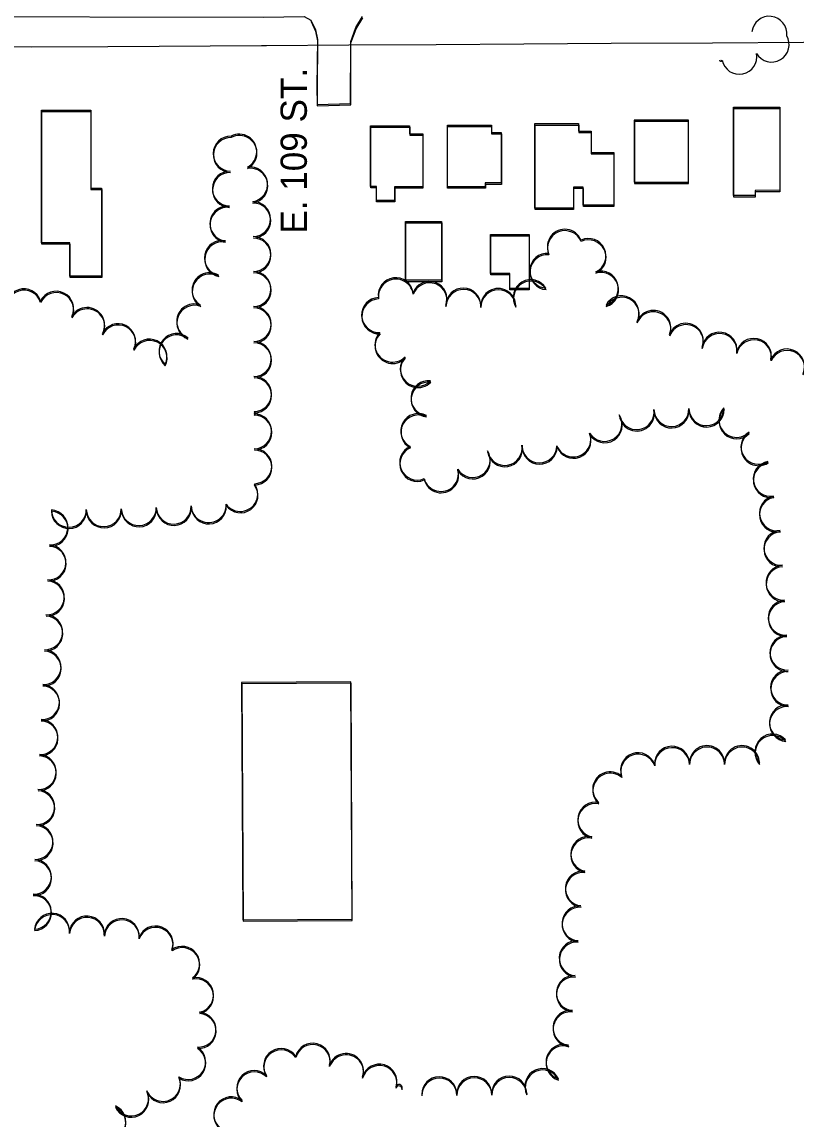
# Model space of a CAD drawing. Extents: x -25029 to 2274964, y -81170 to 687028.
# Drawn here: x 4323 to 4765, y -65944 to -65317 of the extents above; entities that cross this region are included whole.
import ezdxf

# ---------------------------------------------------------------- set-up
doc = ezdxf.new("R2010")
doc.units = 0
for name, color, linetype in [('81911BEA - RW_X_Fee_RW', 7, 'Continuous'), ('BLDG', 7, 'Continuous'), ('ROAD', 7, 'Continuous'), ('ROAD-NAME', 7, 'Continuous'), ('TREES', 7, 'Continuous')]:
    doc.layers.add(name, color=color, linetype=linetype)

msp = doc.modelspace()

# ---------------------------------------------------------------- linework, layer by layer
at = {"layer": '81911BEA - RW_X_Fee_RW'}
msp.add_lwpolyline([(4237.43, -65330.54), (4327.73, -65331.43), (4371.73, -65331.15), (4459.47, -65330.61), (4462.47, -65330.59), (4509.47, -65330.3), (4559.47, -65329.98), (4609.47, -65329.67), (4659.47, -65329.36), (4717.48, -65329), (4769.48, -65328.68), (4789.48, -65328.55), (4794.48, -65328.52), (4819.48, -65328.36), (4832.56, -65328.28), (4868.51, -65328.06), (4918.51, -65327.75), (4981.02, -65327.36), (4996.02, -65327.26), (5021.02, -65327.11), (5056.02, -65326.89), (5090.85, -65326.67)], dxfattribs=at)
at = {"layer": 'BLDG'}
for points in [[(4361.89, -65367.66), (4361.89, -65412.12), (4368.09, -65412.12), (4368.1, -65462.51), (4349.99, -65462.51), (4349.98, -65443.39), (4333.73, -65443.4), (4333.73, -65367.67)], [(4755.88, -65365.88), (4755.89, -65413.42), (4741.78, -65413.43), (4741.78, -65416.46), (4729.5, -65416.46), (4729.49, -65365.89)], [(4756.01, -65366.68), (4756.01, -65414.22), (4741.9, -65414.22), (4741.9, -65417.25), (4729.62, -65417.25), (4729.62, -65366.68)], [(4362.01, -65368.41), (4362.01, -65412.87), (4368.21, -65412.87), (4368.21, -65463.26), (4350.1, -65463.26), (4350.1, -65444.14), (4333.85, -65444.14), (4333.85, -65368.41)], [(4672.73, -65373.27), (4672.73, -65408.78), (4703.65, -65408.78), (4703.65, -65373.27)], [(4672.85, -65374.06), (4672.85, -65409.57), (4703.77, -65409.57), (4703.77, -65374.06)], [(4544.26, -65376.47), (4544.26, -65381.05), (4551.76, -65381.05), (4551.76, -65411.49), (4535.58, -65411.49), (4535.58, -65419.27), (4525.26, -65419.27), (4525.26, -65411.25), (4521.95, -65411.25), (4521.95, -65376.47)], [(4544.38, -65377.24), (4544.38, -65381.82), (4551.88, -65381.82), (4551.88, -65412.26), (4535.7, -65412.26), (4535.7, -65420.04), (4525.38, -65420.04), (4525.38, -65412.02), (4522.07, -65412.02), (4522.07, -65377.24)], [(4591.04, -65376.16), (4591.04, -65380.33), (4596.58, -65380.33), (4596.58, -65409.23), (4587.49, -65409.23), (4587.49, -65411.35), (4565.83, -65411.36), (4565.83, -65376.17)], [(4591.16, -65376.94), (4591.16, -65381.11), (4596.7, -65381.11), (4596.7, -65410.01), (4587.61, -65410.01), (4587.61, -65412.13), (4565.95, -65412.13), (4565.95, -65376.94)], [(4640.9, -65375.29), (4640.9, -65379.67), (4648.01, -65379.67), (4648.01, -65391.77), (4660.98, -65391.77), (4660.98, -65421.86), (4643.5, -65421.86), (4643.5, -65411.53), (4637.9, -65411.53), (4637.9, -65423.64), (4615.91, -65423.64), (4615.91, -65375.29)], [(4641.02, -65376.07), (4641.02, -65380.45), (4648.13, -65380.45), (4648.13, -65392.55), (4661.1, -65392.55), (4661.1, -65422.64), (4643.62, -65422.64), (4643.62, -65412.31), (4638.02, -65412.31), (4638.02, -65424.42), (4616.03, -65424.42), (4616.03, -65376.07)], [(4562.51, -65431.21), (4562.52, -65464.88), (4541.93, -65464.88), (4541.92, -65431.21)], [(4562.63, -65431.98), (4562.63, -65465.65), (4542.04, -65465.65), (4542.04, -65431.98)], [(4612.55, -65438.64), (4612.56, -65469.47), (4601.52, -65469.47), (4601.52, -65461), (4590.58, -65461), (4590.57, -65438.64)], [(4612.67, -65439.42), (4612.67, -65470.25), (4601.63, -65470.25), (4601.63, -65461.78), (4590.69, -65461.78), (4590.69, -65439.42)], [(4511.4, -65830.09), (4510.65, -65694.5), (4448.15, -65694.85), (4448.91, -65830.44)], [(4511.47, -65830.86), (4510.73, -65695.27), (4448.23, -65695.61), (4448.98, -65831.2)]]:
    msp.add_lwpolyline(points, close=True, dxfattribs=at)
at = {"layer": 'ROAD'}
for points in [[(3760.21, -65316.27), (3914.68, -65314.93), (4073.36, -65314.19), (4261.62, -65314.07), (4460.7, -65314.47), (4483.87, -65314.04), (4487.81, -65316.22), (4490.35, -65321.59), (4491.47, -65327.26), (4491.2, -65354.27), (4491.28, -65364.28), (4510.48, -65363.7), (4510.58, -65328.28), (4513.47, -65320.31), (4517.3, -65313.96)], [(4487.94, -65316.98), (4490.48, -65322.35), (4491.6, -65328.02), (4491.33, -65355.03), (4491.41, -65365.04), (4510.61, -65364.47), (4510.71, -65329.05), (4513.6, -65321.08), (4517.43, -65314.73)]]:
    msp.add_lwpolyline(points, dxfattribs=at)
at = {"layer": 'TREES'}
for centre, radius, start, end in [((4749.93, -65323.88), 10, 353.5154, 173.5154), ((4751.25, -65330.09), 10, 210.4939, 30.4939), ((4732.82, -65337.09), 10, 191.11639, 11.11639), ((4722.25, -65338.87), 0.769, 169.29703, 349.29702), ((4441.91, -65392.46), 10, 88.63317, 268.63317), ((4442.03, -65393.23), 10, 88.62617, 268.62617), ((4446.82, -65391.31), 10, 297.86258, 117.86258), ((4446.94, -65392.07), 10, 297.85558, 117.85558), ((4441.43, -65412.45), 9.99, 88.63316, 268.63316), ((4441.55, -65413.21), 9.99, 88.62616, 268.62616), ((4453.02, -65410.03), 10, 278.77094, 98.77094), ((4453.14, -65410.79), 10, 278.76394, 98.76394), ((4440.03, -65432.38), 10, 83.30169, 263.30169), ((4440.14, -65433.14), 10, 83.29469, 263.29469), ((4454.68, -65429.91), 10, 270.77507, 90.77507), ((4454.79, -65430.68), 10, 270.76807, 90.76807), ((4633, -65445.68), 10, 22.27491, 202.27491), ((4633.11, -65446.47), 10, 22.26791, 202.26791), ((4436.93, -65452.12), 10, 78.84783, 258.84783), ((4437.04, -65452.88), 10, 78.84083, 258.84083), ((4454.86, -65449.91), 10, 270.2645, 90.2645), ((4454.97, -65450.68), 10, 270.2575, 90.2575), ((4646.48, -65450.96), 10, 294.99874, 114.99874), ((4646.59, -65451.74), 10, 294.99174, 114.99174), ((4622.96, -65459.44), 10, 85.52486, 265.52486), ((4623.07, -65460.23), 10, 85.51786, 265.51786), ((4429.85, -65470.51), 10, 59.05535, 239.05535), ((4429.96, -65471.27), 10, 59.04835, 239.04835), ((4454.95, -65469.91), 10, 270.2645, 90.2645), ((4455.06, -65470.68), 10, 270.2575, 90.2575), ((4653.64, -65469.58), 10, 287.04249, 107.04249), ((4653.74, -65470.37), 10, 287.03549, 107.03549), ((4536.29, -65473.39), 10, 7.79599, 187.79599), ((4536.4, -65474.17), 10, 7.78899, 187.78899), ((4555.57, -65475.54), 10, 339.4841, 159.4841), ((4555.67, -65476.32), 10, 339.4771, 159.4771), ((4613.55, -65474.47), 10, 30.35171, 210.35171), ((4613.66, -65475.25), 10, 30.34471, 210.34471), ((4323.59, -65479.77), 10, 17.71711, 197.71711), ((4323.7, -65480.52), 10, 17.71011, 197.71011), ((4342.09, -65481.14), 10, 333.80464, 153.80464), ((4342.2, -65481.89), 10, 333.79764, 153.79764), ((4574.93, -65479.3), 10, 358.57625, 178.57625), ((4575.04, -65480.07), 10, 358.56925, 178.56925), ((4594.93, -65479.53), 10, 0.07462, 180.07462), ((4595.03, -65480.31), 10, 0.06762, 180.06762), ((4665.44, -65483.75), 10, 332.52609, 152.52609), ((4665.54, -65484.54), 10, 332.51909, 152.51909), ((4359.81, -65490.41), 10, 330.96873, 150.96873), ((4421.05, -65488.39), 10, 68.51165, 248.51165), ((4421.15, -65489.15), 10, 68.50465, 248.50465), ((4455.05, -65489.91), 10, 270.2645, 90.2645), ((4455.15, -65490.68), 10, 270.2575, 90.2575), ((4526.8, -65484.74), 10, 92.36714, 272.36714), ((4526.9, -65485.52), 10, 92.36014, 272.36014), ((4359.91, -65491.16), 10, 330.96173, 150.96173), ((4683.6, -65492.07), 10, 338.24527, 158.24527), ((4683.7, -65492.87), 10, 338.23827, 158.23827), ((4377.52, -65499.68), 10, 333.76143, 153.76143), ((4377.63, -65500.44), 10, 333.75443, 153.75443), ((4702.2, -65499.42), 10, 338.64984, 158.64984), ((4702.3, -65500.21), 10, 338.64284, 158.64284), ((4395.46, -65508.52), 10, 333.78894, 153.78894), ((4395.57, -65509.28), 10, 333.78194, 153.78194), ((4410.91, -65505.31), 10, 49.65486, 229.65486), ((4411.01, -65506.07), 10, 49.64786, 229.64786), ((4534.41, -65501.67), 10, 136.04804, 316.04804), ((4534.51, -65502.45), 10, 136.04104, 316.04104), ((4721.41, -65504.53), 10, 351.57616, 171.57616), ((4721.51, -65505.32), 10, 351.56916, 171.56916), ((4741.08, -65508.08), 10, 347.94974, 167.94974), ((4741.18, -65508.88), 10, 347.94274, 167.94274), ((4455.14, -65509.91), 10, 270.2645, 90.2645), ((4455.24, -65510.68), 10, 270.2575, 90.2575), ((4760.04, -65514.13), 10, 336.64359, 156.64359), ((4760.14, -65514.93), 10, 336.63659, 156.63659), ((4548.9, -65515.46), 10, 136.76845, 316.76845), ((4549, -65516.24), 10, 136.76145, 316.76145), ((4455.23, -65529.91), 10, 270.2645, 90.2645), ((4455.33, -65530.68), 10, 270.2575, 90.2575), ((4555.01, -65532.25), 10, 83.28812, 263.28812), ((4555.11, -65533.02), 10, 83.28112, 263.28112), ((4455.28, -65540.53), 0.618, 270.26451, 90.26452), ((4455.33, -65551.15), 10, 270.2645, 90.2645), ((4455.38, -65541.29), 0.618, 270.25751, 90.25752), ((4455.43, -65551.91), 10, 270.2575, 90.2575), ((4549.22, -65551.04), 10, 62.42908, 242.42908), ((4549.31, -65551.82), 10, 62.42208, 242.42208), ((4655.67, -65546.97), 10, 211.81419, 31.81419), ((4655.77, -65547.76), 10, 211.80719, 31.80719), ((4674.06, -65540.24), 10, 188.34366, 8.34366), ((4674.16, -65541.03), 10, 188.33666, 8.33666), ((4693.95, -65538.49), 10, 181.73174, 1.73174), ((4694.05, -65539.28), 10, 181.72474, 1.72474), ((4713.94, -65537.97), 10, 181.22833, 1.22833), ((4714.04, -65538.77), 10, 181.22133, 1.22133), ((4731.14, -65544.7), 10, 136.02463, 316.02463), ((4731.24, -65545.5), 10, 136.01763, 316.01763), ((4637.84, -65555.83), 10, 201.03497, 21.03497), ((4637.94, -65556.61), 10, 201.02797, 21.02797), ((4743.73, -65560.07), 10, 122.62842, 302.62842), ((4743.82, -65560.87), 10, 122.62142, 302.62142), ((4455.42, -65571.15), 10, 270.2645, 90.2645), ((4455.52, -65571.91), 10, 270.2575, 90.2575), ((4548.56, -65569.08), 10, 113.40682, 293.40682), ((4548.65, -65569.86), 10, 113.39982, 293.39982), ((4580.29, -65567.62), 10, 211.90518, 31.90518), ((4598.64, -65560.69), 10, 189.48707, 9.48707), ((4598.74, -65561.47), 10, 189.48007, 9.48007), ((4618.51, -65559.23), 10, 178.92678, 358.92678), ((4618.6, -65560.01), 10, 178.91978, 358.91978), ((4580.39, -65568.4), 10, 211.89818, 31.89818), ((4750.74, -65578.36), 10, 99.31861, 279.31861), ((4562.17, -65575.58), 10, 195.51824, 15.51824), ((4562.26, -65576.36), 10, 195.51124, 15.51124), ((4750.83, -65579.16), 10, 99.31161, 279.31161), ((4447.38, -65587.03), 10, 216.03694, 36.03694), ((4447.47, -65587.79), 10, 216.02994, 36.02994), ((4409.33, -65594.27), 10, 182.30594, 2.30594), ((4429.31, -65593.39), 10, 182.74732, 2.74732), ((4429.4, -65594.15), 10, 182.74032, 2.74032), ((4754.27, -65598.04), 10, 101.01114, 281.01114), ((4754.36, -65598.84), 10, 101.00414, 281.00414), ((4338.82, -65606.15), 10, 266.89971, 86.89971), ((4338.91, -65606.9), 10, 266.89271, 86.89271), ((4349.36, -65596.02), 10, 180.83978, 0.83978), ((4349.45, -65596.77), 10, 180.83278, 0.83278), ((4369.35, -65595.68), 10, 181.13269, 1.13269), ((4369.44, -65596.43), 10, 181.12569, 1.12569), ((4389.34, -65595.08), 10, 182.30594, 2.30594), ((4389.43, -65595.83), 10, 182.29894, 2.29894), ((4409.42, -65595.03), 10, 182.29894, 2.29894), ((4756.81, -65617.84), 10, 93.61222, 273.61222), ((4756.9, -65618.64), 10, 93.60522, 273.60522), ((4337.73, -65626.13), 10, 266.89974, 86.89974), ((4337.82, -65626.88), 10, 266.89274, 86.89274), ((4758.07, -65637.8), 10, 93.61222, 273.61222), ((4758.15, -65638.6), 10, 93.60522, 273.60522), ((4336.73, -65646.1), 10, 267.36118, 87.36118), ((4336.82, -65646.85), 10, 267.35418, 87.35418), ((4759.33, -65657.76), 10, 93.61222, 273.61222), ((4759.41, -65658.56), 10, 93.60522, 273.60522), ((4335.81, -65666.08), 10, 267.36118, 87.36118), ((4335.9, -65666.83), 10, 267.35418, 87.35418), ((4760.3, -65677.73), 10, 91.96082, 271.96082), ((4760.38, -65678.53), 10, 91.95382, 271.95382), ((4334.89, -65686.06), 10, 267.36118, 87.36118), ((4334.97, -65686.81), 10, 267.35418, 87.35418), ((4760.7, -65697.73), 10, 90.31469, 270.31469), ((4760.78, -65698.53), 10, 90.30769, 270.30769), ((4333.97, -65706.04), 10, 267.36118, 87.36118), ((4334.05, -65706.78), 10, 267.35418, 87.35418), ((4760, -65717.7), 10, 85.70401, 265.70401), ((4760.08, -65718.5), 10, 85.69701, 265.69701), ((4333.05, -65726.01), 10, 267.36118, 87.36118), ((4333.13, -65726.76), 10, 267.35418, 87.35418), ((4751.77, -65734.3), 10, 41.55839, 221.55839), ((4751.85, -65735.1), 10, 41.55139, 221.55139), ((4694.3, -65741.28), 10, 2.06798, 182.06798), ((4714.29, -65740.93), 10, 359.9779, 179.9779), ((4714.36, -65741.72), 10, 359.9709, 179.9709), ((4734.29, -65740.93), 10, 359.9779, 179.9779), ((4734.36, -65741.73), 10, 359.9709, 179.9709), ((4332.13, -65745.99), 10, 267.36118, 87.36118), ((4332.2, -65746.74), 10, 267.35418, 87.35418), ((4674.88, -65744.98), 10, 19.4997, 199.49969), ((4674.95, -65745.77), 10, 19.4927, 199.49269), ((4694.37, -65742.08), 10, 2.06098, 182.06098), ((4658.93, -65755.9), 10, 49.29929, 229.29929), ((4659, -65756.69), 10, 49.29229, 229.29229), ((4331.21, -65765.97), 10, 267.36118, 87.36118), ((4331.28, -65766.72), 10, 267.35418, 87.35418), ((4650.41, -65773.28), 10, 78.50383, 258.50383), ((4650.48, -65774.07), 10, 78.49683, 258.49683), ((4330.29, -65785.95), 10, 267.36118, 87.36118), ((4330.36, -65786.7), 10, 267.35418, 87.35418), ((4646.43, -65792.88), 10, 78.50556, 258.50556), ((4646.5, -65793.67), 10, 78.49856, 258.49856), ((4329.37, -65805.93), 10, 267.36118, 87.36118), ((4329.43, -65806.68), 10, 267.35418, 87.35418), ((4643.34, -65812.62), 10, 83.68869, 263.68869), ((4643.4, -65813.41), 10, 83.68169, 263.68169), ((4329.33, -65825.91), 10, 272.44326, 92.44326), ((4329.4, -65826.66), 10, 272.43626, 92.43626), ((4641.42, -65832.53), 10, 85.33711, 265.33711), ((4641.49, -65833.31), 10, 85.33011, 265.33011), ((4339.72, -65836.76), 10, 355.06047, 175.06047), ((4339.78, -65837.51), 10, 355.05347, 175.05347), ((4359.66, -65838.35), 10, 355.82089, 175.82089), ((4359.72, -65839.1), 10, 355.81389, 175.81389), ((4379.6, -65839.81), 10, 355.82089, 175.82089), ((4379.67, -65840.56), 10, 355.81389, 175.81389), ((4398.94, -65844.05), 10, 339.42985, 159.42985), ((4399, -65844.81), 10, 339.42285, 159.42285), ((4639.8, -65852.46), 10, 85.33711, 265.33711), ((4639.86, -65853.25), 10, 85.33011, 265.33011), ((4414.17, -65855.66), 10, 305.94577, 125.94577), ((4414.23, -65856.42), 10, 305.93877, 125.93877), ((4422.1, -65873.54), 10, 281.84698, 101.84698), ((4638.17, -65872.39), 10, 85.33711, 265.33711), ((4638.23, -65873.18), 10, 85.33011, 265.33011), ((4422.15, -65874.3), 10, 281.83998, 101.83998), ((4636.27, -65892.3), 10, 83.74682, 263.74682), ((4423.51, -65893.31), 10, 266.32348, 86.32348), ((4423.56, -65894.07), 10, 266.31648, 86.31648), ((4636.33, -65893.09), 10, 83.73982, 263.73982), ((4488.77, -65911.07), 10, 345.28584, 165.28584), ((4417.59, -65911.79), 10, 238.17403, 58.17403), ((4417.65, -65912.55), 10, 238.16703, 58.16703), ((4470.77, -65914.06), 10, 33.54921, 213.54921), ((4470.82, -65914.83), 10, 33.54221, 213.54221), ((4488.83, -65911.84), 10, 345.27884, 165.27884), ((4507.89, -65916.9), 10, 340.81547, 160.81548), ((4632.27, -65911.81), 10, 73.06189, 253.06189), ((4632.32, -65912.59), 10, 73.05489, 253.05489), ((4507.94, -65917.67), 10, 340.80848, 160.80848), ((4526.91, -65923.06), 10, 343.31248, 163.31248), ((4455.42, -65926.72), 10, 45.49926, 225.49926), ((4455.47, -65927.48), 10, 45.49226, 225.49226), ((4526.96, -65923.83), 10, 343.30548, 163.30548), ((4581.19, -65930.03), 10, 0.53066, 180.53066), ((4601.19, -65929.85), 10, 0.53066, 180.53066), ((4620.27, -65925.56), 10, 24.76995, 204.76995), ((4620.33, -65926.35), 10, 24.76295, 204.76295), ((4403.17, -65924.31), 10, 203.742, 23.742), ((4403.22, -65925.07), 10, 203.735, 23.735), ((4538.17, -65926.43), 1.75, 343.40864, 163.40864), ((4538.22, -65927.2), 1.75, 343.40164, 163.40164), ((4561.2, -65930.22), 10, 0.53066, 180.53066), ((4561.25, -65930.99), 10, 0.52366, 180.52366), ((4581.25, -65930.81), 10, 0.52366, 180.52366), ((4601.25, -65930.63), 10, 0.52366, 180.52366), ((4384.99, -65932.64), 10, 205.49072, 25.49072), ((4385.04, -65933.39), 10, 205.48372, 25.48372), ((4442.24, -65941.72), 10, 51.89478, 231.89478), ((4442.29, -65942.48), 10, 51.88778, 231.88778), ((4371.94, -65946.1), 10, 246.32149, 66.32149), ((4371.99, -65946.85), 10, 246.31449, 66.31449)]:
    msp.add_arc(centre, radius, start, end, dxfattribs=at)

# ---------------------------------------------------------------- texts
at = {"layer": 'ROAD-NAME'}
msp.add_text('E. 109 ST.', height=15, rotation=90, dxfattribs=at).set_placement((4485.47, -65438.2))

doc.saveas('drawing.dxf')
